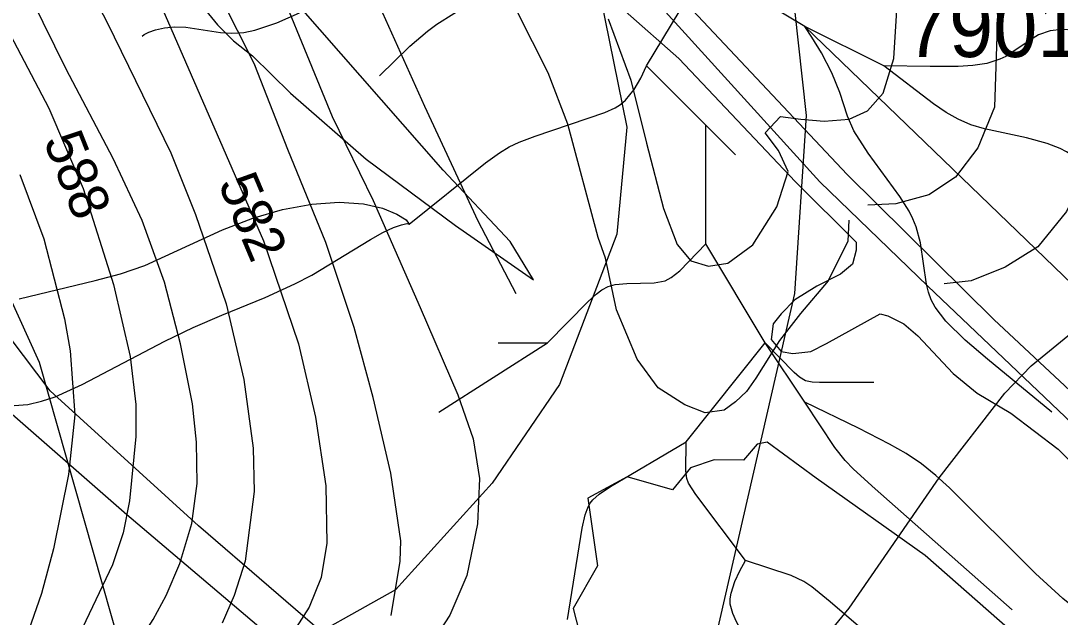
# Model space of a CAD drawing. Extents: x -709584 to -702006, y -1161789 to -1157496.
# Drawn here: x -707705.2 to -707442.4, y -1159726.4 to -1159575.6 of the extents above; entities that cross this region are included whole.
import ezdxf

# ---------------------------------------------------------------- set-up
doc = ezdxf.new("R2010")
doc.units = 0
for name, color, linetype in [('110_silnice II. třídy a III. třídy', 7, 'Continuous'), ('120_vrstevnice hlavní', 7, 'Continuous'), ('121_vrstevnice hlavní_popis', 7, 'Continuous'), ('122_vrstevnice základní', 7, 'Continuous'), ('408_BPEJ_linie', 7, 'Continuous'), ('411_akumulovaný odtok', 7, 'Continuous'), ('419_LPIS PB', 7, 'Continuous'), ('419_LPIS PB_kod', 7, 'Continuous')]:
    doc.layers.add(name, color=color, linetype=linetype)

msp = doc.modelspace()

# ---------------------------------------------------------------- linework, layer by layer
at = {"layer": '110_silnice II. třídy a III. třídy'}
msp.add_lwpolyline([(-707891.2, -1158926.02), (-707845.98, -1158974.16), (-707817.26, -1159017.7), (-707796.68, -1159073.19), (-707758.86, -1159190.4), (-707734.44, -1159300.73), (-707726.3, -1159328.96), (-707710.98, -1159361.01), (-707689.44, -1159398.33), (-707672.68, -1159420.33), (-707591.22, -1159519.21), (-707503.14, -1159616.33), (-707475.85, -1159642.64), (-707378.49, -1159735.32), (-707320.09, -1159789.38), (-707255.46, -1159826.22), (-707200.25, -1159861.16), (-707169.1, -1159885.49), (-707119.45, -1159925.38), (-707100.71, -1159937.16)], dxfattribs=at)
at = {"layer": '120_vrstevnice hlavní'}
for points in [[(-707727.05, -1159458.46), (-707721.47, -1159468.8), (-707702.65, -1159499.68), (-707691.58, -1159514.81), (-707677.37, -1159532.7), (-707665.29, -1159550), (-707654.95, -1159568.99), (-707646.03, -1159586.83)], [(-707611.58, -1159725.91), (-707609.31, -1159712.21), (-707609.14, -1159707.04), (-707611.64, -1159689.93), (-707616.1, -1159670.85), (-707620.91, -1159653.11), (-707628.12, -1159631.67), (-707637.73, -1159608.14), (-707646.03, -1159586.83)], [(-707705.48, -1159614.47), (-707699.4, -1159630.67), (-707694.19, -1159650.92), (-707692.75, -1159659.02), (-707691.59, -1159675.22), (-707693.18, -1159690.26), (-707696.94, -1159709.06), (-707699.98, -1159720.35), (-707705.19, -1159735.39), (-707712.85, -1159754.19)]]:
    msp.add_lwpolyline(points, dxfattribs=at)
at = {"layer": '122_vrstevnice základní'}
for points in [[(-707702.28, -1159461.4), (-707688.16, -1159483.21), (-707669.77, -1159511.07), (-707661.35, -1159523.48), (-707652.8, -1159538.91), (-707645.09, -1159554.34), (-707626.49, -1159599.74), (-707616.12, -1159621)], [(-707672.47, -1159465.04), (-707665.84, -1159475.75), (-707656.88, -1159492.04), (-707648.51, -1159506.02), (-707639.21, -1159522.82), (-707626.35, -1159546.49), (-707616.81, -1159566.74), (-707603.14, -1159597.15), (-707589.62, -1159626.15), (-707580.05, -1159644.49)], [(-707495.82, -1159625.97), (-707496.08, -1159631.32), (-707501.04, -1159641.29), (-707508.06, -1159649.55), (-707513.39, -1159656.42), (-707519.32, -1159665.96), (-707521.7, -1159669.35), (-707524.45, -1159671.93), (-707527.36, -1159674), (-707532.17, -1159674.7), (-707537.32, -1159672.65), (-707544.03, -1159668.37), (-707549.37, -1159661.17), (-707554.55, -1159648.64), (-707557.36, -1159635.59), (-707559.24, -1159630.38), (-707566.91, -1159601.74), (-707571.82, -1159588.72), (-707583.69, -1159565.29), (-707601.19, -1159533.61), (-707647.49, -1159468.1)], [(-707466.36, -1159490.26), (-707466.3, -1159500.58), (-707465.06, -1159517.06), (-707463.49, -1159527.71), (-707461.19, -1159549.54), (-707458.2, -1159574.34), (-707458.96, -1159597.38), (-707463.23, -1159607.69), (-707468.88, -1159615.09), (-707475.57, -1159619.57), (-707483.98, -1159621.82), (-707491.02, -1159622.18)], [(-707438.96, -1159493.61), (-707439.69, -1159506.44), (-707438.45, -1159524.46), (-707436.28, -1159539.49), (-707431.06, -1159571.92), (-707429.7, -1159588.78), (-707431.91, -1159600.8), (-707435.66, -1159612.82), (-707440.78, -1159623.82), (-707448.07, -1159632.74), (-707456.3, -1159637.91), (-707464.87, -1159641.36), (-707471.73, -1159642.06)], [(-707693.33, -1159556.9), (-707683.34, -1159575.99), (-707667.29, -1159608.97), (-707661.07, -1159624.59), (-707653.26, -1159647.16), (-707648.78, -1159666.25), (-707646.46, -1159683.61), (-707646.17, -1159694.6), (-707648.48, -1159712.25), (-707651.23, -1159720.93), (-707654.27, -1159727.87)], [(-707717.77, -1159560.37), (-707698.1, -1159597.69), (-707689.42, -1159617.94), (-707681.75, -1159642.24), (-707677.56, -1159660.47), (-707676.11, -1159672.61), (-707676.11, -1159680.72), (-707677.7, -1159696.92), (-707679.29, -1159705.02), (-707682.04, -1159713.11), (-707695.49, -1159741.47), (-707716.03, -1159779.94)], [(-707709.24, -1159789.78), (-707695.06, -1159763.45), (-707671.77, -1159727), (-707668.45, -1159720.93), (-707664.98, -1159712.83), (-707661.94, -1159702.7), (-707660.64, -1159692.58), (-707660.78, -1159682.16), (-707661.79, -1159672.47), (-707664.83, -1159657.28), (-707668.88, -1159641.66), (-707674.52, -1159626.04), (-707681.9, -1159610.42), (-707693.76, -1159587.85), (-707708.22, -1159558.35)], [(-707556.68, -1159575.11), (-707550.97, -1159590.56), (-707546.99, -1159606.53), (-707542.66, -1159623.01), (-707539.2, -1159632.11), (-707535.75, -1159636.23), (-707531.28, -1159637.59), (-707526.47, -1159636.9), (-707520.13, -1159632.24), (-707514.06, -1159622.63), (-707511.16, -1159613.69), (-707513.58, -1159608.37), (-707517.02, -1159603.91), (-707513.08, -1159599.78), (-707507.95, -1159600.48), (-707502.1, -1159600.98), (-707495.75, -1159600.45), (-707491.11, -1159598.38), (-707487.17, -1159593.9), (-707484.44, -1159585.13), (-707483.28, -1159566.06)], [(-707670.12, -1159570.87), (-707643.86, -1159631.25), (-707635.03, -1159657.28), (-707630.69, -1159675.8), (-707628.09, -1159693.15), (-707627.8, -1159707.62), (-707629.25, -1159716.3), (-707632.29, -1159723.82), (-707640.24, -1159736.26)], [(-707616.12, -1159621), (-707604.19, -1159648.11), (-707594.72, -1159670.12), (-707590.83, -1159681.29), (-707589.21, -1159691.3), (-707589.7, -1159702.74), (-707592.4, -1159715.84)], [(-707500.95, -1159730.47), (-707495.74, -1159724.11), (-707473.03, -1159691.13), (-707456.4, -1159669.72), (-707449.74, -1159662.78), (-707427.9, -1159644.99)], [(-707592.4, -1159715.84), (-707596.75, -1159725.88), (-707605.38, -1159739.15)]]:
    msp.add_lwpolyline(points, dxfattribs=at)
at = {"layer": '408_BPEJ_linie'}
for points in [[(-707674, -1159765), (-707676.5, -1159752), (-707680, -1159734), (-707700.5, -1159662), (-707723, -1159612.5), (-707774, -1159527), (-707827, -1159459.5), (-707852, -1159419), (-707870, -1159378.5), (-707876.5, -1159346.5), (-707877.8, -1159340.96)], [(-707615, -1159376), (-707619, -1159392), (-707615.5, -1159413.5), (-707587, -1159467), (-707579, -1159485.5), (-707567.5, -1159526), (-707552, -1159602.5), (-707554.5, -1159629.5), (-707569, -1159667.5), (-707586, -1159692.5), (-707610.5, -1159719.5), (-707639, -1159735.5), (-707657.09, -1159740.04), (-707652.26, -1159745.33), (-707659.5, -1159745.8), (-707665.28, -1159752.12), (-707673.05, -1159763.6), (-707674, -1159765)], [(-707595, -1159883.5), (-707577, -1159871.5), (-707569.5, -1159859), (-707563.5, -1159847), (-707542.5, -1159788.5), (-707509.5, -1159644.5), (-707506.5, -1159599.5), (-707514.5, -1159527.5), (-707524, -1159491.5), (-707528, -1159456), (-707533.74, -1159446.6)]]:
    msp.add_lwpolyline(points, dxfattribs=at)
at = {"layer": '411_akumulovaný odtok'}
for p, q in [((-707546.99, -1159587), (-707531.99, -1159562)), ((-707506.99, -1159577), (-707531.99, -1159562)), ((-707486.99, -1159587), (-707506.99, -1159577)), ((-707531.99, -1159602), (-707546.99, -1159587)), ((-707524.49, -1159609.5), (-707531.99, -1159602)), ((-707531.99, -1159632), (-707531.99, -1159602)), ((-707516.99, -1159657), (-707531.99, -1159632)), ((-707599.49, -1159674.5), (-707571.99, -1159657)), ((-707584.49, -1159657), (-707571.99, -1159657)), ((-707536.99, -1159682), (-707516.99, -1159657)), ((-707506.99, -1159672), (-707516.99, -1159657))]:
    msp.add_line(p, q, dxfattribs=at)
for points in [[(-707614.49, -1159589.5), (-707606.8, -1159581.98), (-707602.37, -1159578.22), (-707600.01, -1159576.46), (-707595.75, -1159573.71), (-707591.7, -1159571.37), (-707571.1, -1159560.1), (-707565.05, -1159556.59), (-707561.22, -1159554.04), (-707559.44, -1159552.64), (-707557.79, -1159551.12), (-707556.37, -1159549.51), (-707553.89, -1159545.97), (-707550.82, -1159540.19), (-707549.21, -1159536.16), (-707548.17, -1159532.01), (-707547.98, -1159529.81), (-707548.05, -1159527.34), (-707548.34, -1159524.54), (-707549.38, -1159518.51), (-707551.99, -1159507)], [(-707674.49, -1159579.5), (-707674.04, -1159579.04), (-707672.88, -1159578.46), (-707671.12, -1159577.86), (-707668.88, -1159577.36), (-707666.28, -1159577.11), (-707663.52, -1159577.21), (-707654.71, -1159578.51), (-707651.83, -1159578.74), (-707648.78, -1159578.55), (-707646.01, -1159577.98), (-707640.44, -1159576.06), (-707634.77, -1159573.57)], [(-707444.49, -1159674.5), (-707460.78, -1159661.16), (-707466.42, -1159656.31), (-707471.31, -1159651.49), (-707473.96, -1159648), (-707474.97, -1159646.1), (-707475.67, -1159644.2), (-707476.18, -1159642.21), (-707477.75, -1159631.75), (-707478.79, -1159627.67), (-707479.61, -1159625.67), (-707480.6, -1159623.73), (-707482.94, -1159619.97), (-707490.95, -1159609.05), (-707494.54, -1159603.44), (-707496.17, -1159599.72), (-707498.13, -1159593.68), (-707500.17, -1159588.72), (-707502.78, -1159583.72), (-707505.19, -1159579.68), (-707506.99, -1159577)], [(-707361.99, -1159762), (-707362.05, -1159761.33), (-707361.08, -1159748.28), (-707360.62, -1159738.95), (-707360.65, -1159734.4), (-707361.01, -1159729.93), (-707362.06, -1159724.79), (-707363.7, -1159720.15), (-707365.77, -1159716.17), (-707368.15, -1159712.66), (-707371.03, -1159708.99), (-707374.14, -1159705.42), (-707380.77, -1159698.48), (-707387.68, -1159691.66), (-707436.94, -1159644.49), (-707506.99, -1159577)], [(-707394.49, -1159587), (-707413.27, -1159584.52), (-707422.63, -1159583.05), (-707426.28, -1159582.29), (-707429.81, -1159581.33), (-707437.55, -1159578.29), (-707439.01, -1159577.96), (-707441.99, -1159577.75), (-707444.95, -1159578.1), (-707447.83, -1159579.16), (-707449.24, -1159579.96), (-707456.14, -1159584.58), (-707457.61, -1159585.32), (-707460.95, -1159586.34), (-707464.5, -1159586.87), (-707468.21, -1159587.1), (-707475.27, -1159587.17), (-707486.99, -1159587)], [(-707606.99, -1159627), (-707587.7, -1159611.48), (-707584.19, -1159608.94), (-707581.74, -1159607.45), (-707579.18, -1159606.23), (-707575.18, -1159604.71), (-707557.5, -1159598.75), (-707554.93, -1159597.58), (-707553.61, -1159596.72), (-707552.32, -1159595.61), (-707550.14, -1159592.91), (-707548.46, -1159590.09), (-707546.99, -1159587)], [(-707409.49, -1159634.5), (-707433.44, -1159614.04), (-707437.78, -1159610.66), (-707440.81, -1159608.69), (-707442.39, -1159607.85), (-707445.69, -1159606.58), (-707450.91, -1159605.21), (-707461.54, -1159602.87), (-707464.97, -1159601.86), (-707468.21, -1159600.49), (-707471.25, -1159598.74), (-707474.42, -1159596.58), (-707486.99, -1159587)], [(-707705.64, -1159645.91), (-707686.37, -1159641.28), (-707680.03, -1159639.57), (-707673.85, -1159637.47), (-707654.2, -1159628.42), (-707646.54, -1159625.49), (-707639.05, -1159623.33), (-707631.66, -1159621.95), (-707624.72, -1159621.44), (-707618.54, -1159621.87), (-707613.76, -1159622.99), (-707610.11, -1159624.47), (-707607.78, -1159625.91), (-707606.99, -1159627)], [(-707706.88, -1159672.86), (-707703.44, -1159672.57), (-707700, -1159671.78), (-707696.56, -1159670.62), (-707689.66, -1159667.58), (-707668.76, -1159656.6), (-707661.64, -1159653.11), (-707654.39, -1159649.98), (-707643.45, -1159645.55), (-707635.88, -1159642.11), (-707631.63, -1159639.86), (-707616.81, -1159630.84), (-707613.67, -1159629.1), (-707610.98, -1159627.84), (-707608.95, -1159627.13), (-707607.57, -1159626.86), (-707606.99, -1159627)], [(-707571.99, -1159657), (-707561.82, -1159646.64), (-707559.73, -1159644.7), (-707558.26, -1159643.58), (-707556.69, -1159642.72), (-707554.89, -1159642.25), (-707551.99, -1159642.01), (-707545.05, -1159641.85), (-707542.28, -1159641.29), (-707540.73, -1159640.48), (-707538.58, -1159638.76), (-707531.99, -1159632)], [(-707489.49, -1159667), (-707503.27, -1159667.07), (-707505.1, -1159666.97), (-707506.81, -1159666.58), (-707508.28, -1159665.67), (-707509.63, -1159664.48), (-707516.99, -1159657)], [(-707454.49, -1159724.5), (-707489.19, -1159693.94), (-707494.67, -1159688.91), (-707496.72, -1159686.77), (-707499.33, -1159683.48), (-707506.99, -1159672)], [(-707409.49, -1159744.5), (-707432.48, -1159728.68), (-707438.09, -1159724.57), (-707441.71, -1159721.68), (-707448.64, -1159715.31), (-707470.34, -1159693.69), (-707473.79, -1159690.53), (-707477.42, -1159687.6), (-707481.37, -1159684.99), (-707485.51, -1159682.63), (-707493.38, -1159678.62), (-707506.99, -1159672)], [(-707566.99, -1159727), (-707563.28, -1159703.83), (-707562.51, -1159700.5), (-707561.73, -1159698.46), (-707561.2, -1159697.54), (-707560.54, -1159696.71), (-707558.93, -1159695.24), (-707556.13, -1159693.31), (-707536.99, -1159682)], [(-707521.99, -1159712), (-707534.53, -1159695.35), (-707536.35, -1159692.49), (-707536.78, -1159691.27), (-707537.04, -1159689.36), (-707536.99, -1159682)], [(-707489.49, -1159764.5), (-707494.65, -1159755.9), (-707496.48, -1159753.32), (-707498.24, -1159751.35), (-707503.23, -1159747), (-707517.89, -1159735.34), (-707520.78, -1159732.63), (-707523.06, -1159729.69), (-707524.24, -1159727.59), (-707525.2, -1159725.42), (-707525.8, -1159723.1), (-707525.81, -1159721.73), (-707525.59, -1159720.28), (-707524.65, -1159717.31), (-707523.43, -1159714.65), (-707521.99, -1159712)], [(-707471.99, -1159747), (-707500.51, -1159722.48), (-707505.21, -1159718.7), (-707507.2, -1159717.39), (-707510.45, -1159715.84), (-707521.99, -1159712)]]:
    msp.add_lwpolyline(points, dxfattribs=at)
at = {"layer": '419_LPIS PB'}
for points in [[(-707700.99, -1159520.86), (-707655.45, -1159576.6), (-707651.44, -1159580.61), (-707646.6, -1159584.4), (-707637, -1159593.9), (-707617.9, -1159610.6), (-707595.3, -1159627.3), (-707575.6, -1159641.1), (-707581.43, -1159631.42), (-707598.44, -1159613.35), (-707671.02, -1159530.49)], [(-707297.27, -1159798.89), (-707315.55, -1159785.31), (-707327.9, -1159772.96), (-707377.28, -1159725.06), (-707379.51, -1159716.66), (-707387.9, -1159705.3), (-707409.46, -1159686.86), (-707415.56, -1159682.83), (-707420.75, -1159681.04), (-707424.14, -1159679.7), (-707425.64, -1159679.7), (-707429.65, -1159678.7), (-707459.18, -1159651.08), (-707496.22, -1159614.42), (-707563.67, -1159542.73)], [(-707552.39, -1159573.18), (-707538.82, -1159585.13), (-707509.29, -1159616.27), (-707493.94, -1159631.59), (-707493.94, -1159633.6), (-707494.94, -1159637.12), (-707497.94, -1159639.63), (-707503.95, -1159642.64), (-707509.45, -1159646.16), (-707512.96, -1159649.67), (-707514.96, -1159652.18), (-707515.46, -1159656.2), (-707512.96, -1159659.21), (-707509.96, -1159659.71), (-707505.45, -1159659.21), (-707501.45, -1159657.2), (-707487.93, -1159649.67), (-707485.93, -1159650.18), (-707481.93, -1159652.18), (-707478.42, -1159655.2), (-707469.41, -1159664.74), (-707463.41, -1159669.76), (-707454.9, -1159674.78), (-707442.9, -1159683.9), (-707424.3, -1159702.4)], [(-707709.43, -1159673.31), (-707678.4, -1159700.42), (-707642.86, -1159730.55), (-707634.5, -1159738.1), (-707624, -1159752.1), (-707614, -1159756.4), (-707615.1, -1159746.1), (-707625, -1159734.7), (-707624.71, -1159733.93), (-707660.25, -1159703.3), (-707697.8, -1159669.14), (-707718.33, -1159642.02)], [(-707444.54, -1159738.9), (-707476.57, -1159710.78), (-707504.1, -1159691.2), (-707516.46, -1159682.16), (-707518.97, -1159682.66), (-707522.47, -1159686.68), (-707529.9, -1159686.6), (-707535.9, -1159688.6), (-707540.4, -1159694.2), (-707551.9, -1159690.9), (-707561.8, -1159696.3), (-707559.4, -1159713.4), (-707565.5, -1159724.2), (-707560.1, -1159745.5)]]:
    msp.add_lwpolyline(points, dxfattribs=at)

# ---------------------------------------------------------------- texts
at = {"layer": '121_vrstevnice hlavní_popis'}
for s, rotation, p in [('588', 291.6585, (-707699.58, -1159605.87)), ('582', 292.9292, (-707655.42, -1159616.67))]:
    msp.add_text(s, height=10, rotation=rotation, dxfattribs=at).set_placement(p)
at = {"layer": '419_LPIS PB_kod'}
msp.add_text('7901/14', height=15, dxfattribs=at).set_placement((-707481.63, -1159584.75))

doc.saveas('drawing.dxf')
